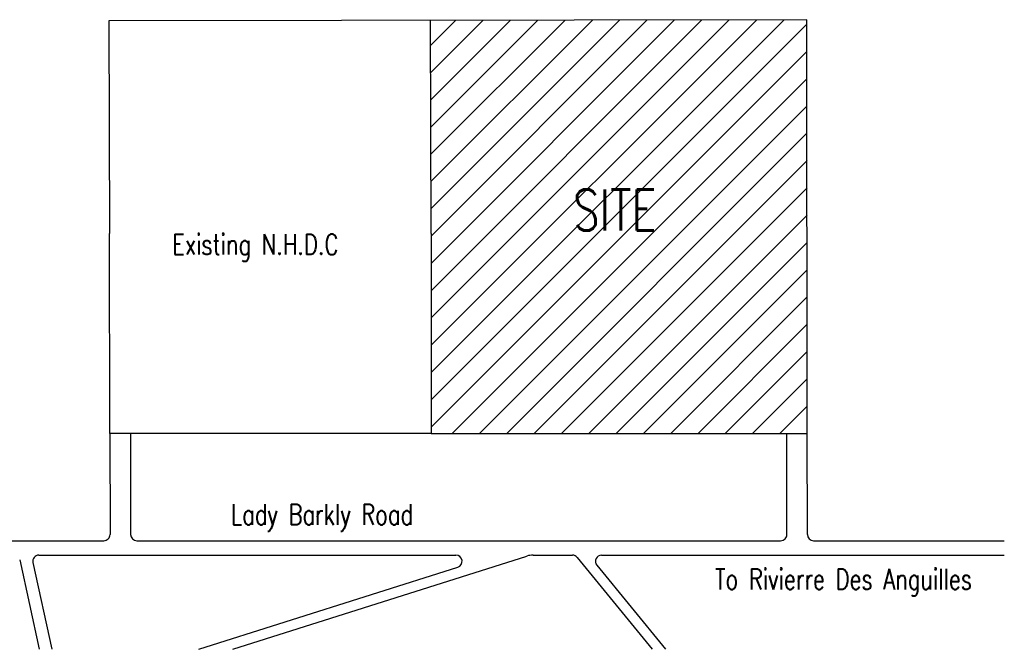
# Model space of a CAD drawing. Header units: millimetres. Extents: x 301 to 1479, y 491 to 1341.
# Tile 266 of 266: x 1001 to 1479, y 1035 to 1341. Entities that reach past the tile are written whole.
import ezdxf

# ---------------------------------------------------------------- set-up
doc = ezdxf.new("R2010")
doc.units = ezdxf.units.MM
doc.header["$LTSCALE"] = 1.5
doc.header["$MEASUREMENT"] = 0
for name, color, linetype in [('BOUND', 3, 'Continuous'), ('HATCH', 7, 'Continuous'), ('ROAD', 8, 'Continuous'), ('TEXT', 7, 'Continuous')]:
    doc.layers.add(name, color=color, linetype=linetype)
doc.styles.add('RS250', font='romans.shx', dxfattribs={"width": 0.75, "height": 10})

msp = doc.modelspace()

# ---------------------------------------------------------------- hatches: boundary and pattern name
at = {"layer": 'HATCH'}
h = msp.add_hatch(dxfattribs=at)
h.set_pattern_fill('ANSI31', color=256, scale=75, style=0)
h.set_pattern_definition([(45, (-426.9635, 271.162), (-6.629126, 6.629126), [])])
h.paths.add_polyline_path([(1383.2633, 1341.1139), (1200.663, 1340.8145), (1200.8328, 1237.2421), (1200.8328, 1140.2421), (1383.4731, 1140.2421)])
h.paths.add_polyline_path([(1266.942, 1233.7208), (1318.3706, 1233.7208), (1318.3706, 1263.7208), (1266.942, 1263.7208)], flags=24)

# ---------------------------------------------------------------- linework, layer by layer
at = {"layer": 'BOUND'}
for p, q in [((1383.2633, 1341.1139), (1044.4775, 1340.5584)), ((1044.4775, 1340.5584), (1044.7147, 1237.2421)), ((1383.4731, 1140.2421), (1383.2633, 1341.1139)), ((1044.9374, 1140.2421), (1044.7147, 1237.2421)), ((1200.8328, 1237.2421), (1200.8328, 1237.2421)), ((1200.8328, 1237.2421), (1200.8328, 1140.2421)), ((1200.8328, 1140.2421), (1044.9374, 1140.2421)), ((1200.8328, 1140.2421), (1383.4731, 1140.2421))]:
    msp.add_line(p, q, dxfattribs=at)
at = {"layer": 'BOUND', "flags": 128}
msp.add_lwpolyline([(1200.8328, 1237.2421), (1200.663, 1340.8145)], dxfattribs=at)
at = {"layer": 'ROAD'}
for p, q in [((1044.9374, 1140.2421), (1045.0501, 1091.1452)), ((1054.9374, 1140.2421), (1055.0502, 1091.1314)), ((1373.5244, 1091.1414), (1373.4731, 1140.2421)), ((1383.5244, 1091.1351), (1383.4731, 1140.2421)), ((730.0562, 1088.1383), (1042.0501, 1088.1383)), ((1058.0502, 1088.1383), (1370.5244, 1088.1383)), ((1386.5244, 1088.1383), (1479.0876, 1088.1383)), ((1010.54, 1081.1389), (1212.9084, 1081.1389)), ((1104.6934, 1035.4004), (1247.33, 1080.6703)), ((1250.3551, 1081.1389), (1269.437, 1081.1389)), ((1283.6381, 1081.1389), (1479.0876, 1081.1389)), ((1001.191, 1078.7763), (1010.6233, 1035.4004)), ((1007.6085, 1077.5014), (1016.7635, 1035.4004)), ((1088.165, 1035.4004), (1213.816, 1075.2794)), ((1271.7608, 1080.0363), (1308.2069, 1035.4004)), ((1281.3144, 1076.2415), (1314.6619, 1035.4004))]:
    msp.add_line(p, q, dxfattribs=at)
for centre, radius, start, end in [((1042.0501, 1091.1383), 3, 270, 0.131545), ((1058.0502, 1091.1383), 3, 180.131545, 270), ((1370.5244, 1091.1383), 3, 270, 0.059853), ((1386.5244, 1091.1383), 3, 180.059853, 270), ((1010.54, 1078.1389), 3, 90, 192.268221), ((1212.9084, 1078.1389), 3, 287.608384, 90), ((1250.3551, 1071.1389), 10, 90, 107.608384), ((1269.437, 1078.1389), 3, 39.232324, 90), ((1283.6381, 1078.1389), 3, 90, 219.232324)]:
    msp.add_arc(centre, radius, start, end, dxfattribs=at)

# ---------------------------------------------------------------- texts
at = {"layer": 'TEXT', "style": 'RS250', "width": 0.75}
for s, height, p in [('SITE', 20, (1269.7992, 1238.7208)), ('Existing N.H.D.C', 10, (1075.2025, 1227.0278)), ('Lady Barkly Road', 10, (1103.7065, 1095.9014)), ('To Rivierre Des Anguilles', 10, (1338.6706, 1064.5232))]:
    msp.add_text(s, height=height, dxfattribs=at).set_placement(p)

doc.saveas('drawing.dxf')
